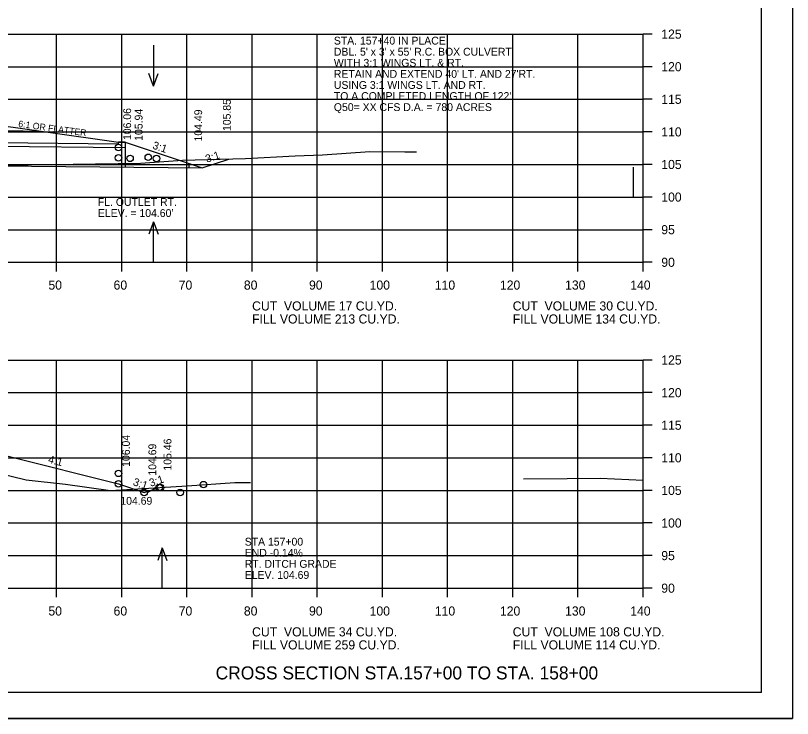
# Model space of a CAD drawing. Extents: x 1175611 to 1176402, y -433344 to -416213.
# Drawn here: x 1175824.7 to 1175943.9, y -428650.1 to -428542.3 of the extents above; entities that cross this region are included whole.
import ezdxf

# ---------------------------------------------------------------- set-up
doc = ezdxf.new("R2010")
doc.units = 0
for name, color, linetype in [('Default', 7, 'Continuous'), ('R_Axis', 7, 'Continuous'), ('R_Axis Annot', 7, 'Continuous'), ('R_Border', 7, 'Continuous'), ('R_Draft', 7, 'Continuous'), ('R_Exist Surface', 7, 'Continuous'), ('R_Fin Surface', 7, 'Continuous'), ('R_Grid', 7, 'Continuous'), ('R_No Plot', 7, 'Continuous'), ('R_Proposed Road', 7, 'Continuous'), ('R_Water', 7, 'Continuous'), ('R_Water Annot', 7, 'Continuous'), ('R_Xsect Elev', 7, 'Continuous'), ('R_Xsect Slope', 7, 'Continuous')]:
    doc.layers.add(name, color=color, linetype=linetype)

msp = doc.modelspace()

# ---------------------------------------------------------------- linework, layer by layer
at = {"layer": 'R_Axis'}
for p, q in [((1175920.97, -428580.11), (1175920.97, -428545.11)), ((1175922.37, -428545.11), (1175920.97, -428545.11)), ((1175922.37, -428550.11), (1175920.97, -428550.11)), ((1175922.37, -428555.11), (1175920.97, -428555.11)), ((1175922.37, -428560.11), (1175920.97, -428560.11)), ((1175922.37, -428565.11), (1175920.97, -428565.11)), ((1175922.37, -428570.11), (1175920.97, -428570.11)), ((1175922.37, -428575.11), (1175920.97, -428575.11)), ((1175640.97, -428580.11), (1175920.97, -428580.11)), ((1175830.97, -428581.51), (1175830.97, -428580.11)), ((1175840.97, -428581.51), (1175840.97, -428580.11)), ((1175850.97, -428581.51), (1175850.97, -428580.11)), ((1175860.97, -428581.51), (1175860.97, -428580.11)), ((1175870.97, -428581.51), (1175870.97, -428580.11)), ((1175880.97, -428581.51), (1175880.97, -428580.11)), ((1175890.97, -428581.51), (1175890.97, -428580.11)), ((1175900.97, -428581.51), (1175900.97, -428580.11)), ((1175910.97, -428581.51), (1175910.97, -428580.11)), ((1175920.97, -428581.51), (1175920.97, -428580.11)), ((1175922.37, -428580.11), (1175920.97, -428580.11)), ((1175920.97, -428630.11), (1175920.97, -428595.11)), ((1175922.37, -428595.11), (1175920.97, -428595.11)), ((1175922.37, -428600.11), (1175920.97, -428600.11)), ((1175922.37, -428605.11), (1175920.97, -428605.11)), ((1175922.37, -428610.11), (1175920.97, -428610.11)), ((1175922.37, -428615.11), (1175920.97, -428615.11)), ((1175922.37, -428620.11), (1175920.97, -428620.11)), ((1175922.37, -428625.11), (1175920.97, -428625.11)), ((1175640.97, -428630.11), (1175920.97, -428630.11)), ((1175830.97, -428631.51), (1175830.97, -428630.11)), ((1175840.97, -428631.51), (1175840.97, -428630.11)), ((1175850.97, -428631.51), (1175850.97, -428630.11)), ((1175860.97, -428631.51), (1175860.97, -428630.11)), ((1175870.97, -428631.51), (1175870.97, -428630.11)), ((1175880.97, -428631.51), (1175880.97, -428630.11)), ((1175890.97, -428631.51), (1175890.97, -428630.11)), ((1175900.97, -428631.51), (1175900.97, -428630.11)), ((1175910.97, -428631.51), (1175910.97, -428630.11)), ((1175920.97, -428631.51), (1175920.97, -428630.11)), ((1175922.37, -428630.11), (1175920.97, -428630.11))]:
    msp.add_line(p, q, dxfattribs=at)
at = {"layer": 'R_Border'}
for q in [(1175939.15, -428440.65), (1175622.97, -428646.11)]:
    msp.add_line((1175939.15, -428646.11), q, dxfattribs=at)
at = {"layer": 'R_Exist Surface'}
for points in [[(1175816.69, -428565.02), (1175824.72, -428565.28), (1175826.6, -428565.16), (1175843.82, -428564.89), (1175850.3, -428564.47), (1175859.95, -428564.19), (1175867.58, -428563.76), (1175871.79, -428563.61), (1175879.06, -428563.11), (1175884.43, -428563.16), (1175885.63, -428563.17), (1175886.18, -428563.17)], [(1175821.45, -428612.3), (1175826.28, -428613.47), (1175832.32, -428614.15), (1175839.22, -428615.12), (1175851.02, -428614.39), (1175858.34, -428613.91), (1175859.27, -428613.91), (1175860.72, -428613.91)], [(1175902.64, -428613.34), (1175909.32, -428613.27), (1175914.38, -428613.22), (1175920.97, -428613.55)]]:
    msp.add_lwpolyline(points, dxfattribs=at)
at = {"layer": 'R_Fin Surface'}
for points in [[(1175705.41, -428563.24), (1175709.37, -428564.56), (1175720.47, -428560.86), (1175721.47, -428560.86), (1175743.47, -428558.58), (1175747.91, -428558.4), (1175749.47, -428558.34), (1175749.99, -428558.33), (1175751.47, -428558.3), (1175773.3, -428557.86), (1175780.97, -428557.71), (1175802.8, -428558.14), (1175810.47, -428558.3), (1175810.99, -428558.31), (1175812.47, -428558.34), (1175816.91, -428558.52), (1175818.47, -428558.58), (1175840.47, -428561.68), (1175841.47, -428561.68), (1175853.33, -428565.63), (1175857.41, -428564.27)], [(1175728.97, -428560.08), (1175749.47, -428559.67), (1175776.9, -428559.12), (1175776.9, -428557.96), (1175780.97, -428557.88), (1175800.02, -428558.26), (1175800.02, -428559.42), (1175812.47, -428559.67), (1175828.51, -428559.99)], [(1175718.22, -428613.36), (1175721.47, -428612.28), (1175735.2, -428609.99), (1175743.47, -428608.61), (1175749.47, -428608.37), (1175751.47, -428608.33), (1175780.97, -428607.74), (1175810.47, -428608.33), (1175812.47, -428608.37), (1175818.47, -428608.61), (1175823.75, -428609.93), (1175840.47, -428614.11), (1175844.42, -428615.42), (1175846.72, -428614.66)]]:
    msp.add_lwpolyline(points, dxfattribs=at)
at = {"layer": 'R_Grid'}
for p, q in [((1175640.97, -428545.11), (1175920.97, -428545.11)), ((1175830.97, -428580.11), (1175830.97, -428545.11)), ((1175840.97, -428580.11), (1175840.97, -428545.11)), ((1175850.97, -428580.11), (1175850.97, -428545.11)), ((1175860.97, -428580.11), (1175860.97, -428545.11)), ((1175870.97, -428580.11), (1175870.97, -428545.11)), ((1175880.97, -428580.11), (1175880.97, -428545.11)), ((1175890.97, -428580.11), (1175890.97, -428545.11)), ((1175900.97, -428580.11), (1175900.97, -428545.11)), ((1175910.97, -428580.11), (1175910.97, -428545.11)), ((1175920.97, -428580.11), (1175920.97, -428545.11)), ((1175640.97, -428550.11), (1175920.97, -428550.11)), ((1175640.97, -428555.11), (1175920.97, -428555.11)), ((1175640.97, -428560.11), (1175920.97, -428560.11)), ((1175640.97, -428565.11), (1175920.97, -428565.11)), ((1175640.97, -428570.11), (1175920.97, -428570.11)), ((1175640.97, -428575.11), (1175920.97, -428575.11)), ((1175640.97, -428580.11), (1175920.97, -428580.11)), ((1175640.97, -428595.11), (1175920.97, -428595.11)), ((1175640.97, -428595.11), (1175920.97, -428595.11)), ((1175830.97, -428630.11), (1175830.97, -428595.11)), ((1175830.97, -428630.11), (1175830.97, -428595.11)), ((1175840.97, -428630.11), (1175840.97, -428595.11)), ((1175840.97, -428630.11), (1175840.97, -428595.11)), ((1175850.97, -428630.11), (1175850.97, -428595.11)), ((1175850.97, -428630.11), (1175850.97, -428595.11)), ((1175860.97, -428630.11), (1175860.97, -428595.11)), ((1175860.97, -428630.11), (1175860.97, -428595.11)), ((1175870.97, -428630.11), (1175870.97, -428595.11)), ((1175870.97, -428630.11), (1175870.97, -428595.11)), ((1175880.97, -428630.11), (1175880.97, -428595.11)), ((1175880.97, -428630.11), (1175880.97, -428595.11)), ((1175890.97, -428630.11), (1175890.97, -428595.11)), ((1175890.97, -428630.11), (1175890.97, -428595.11)), ((1175900.97, -428630.11), (1175900.97, -428595.11)), ((1175900.97, -428630.11), (1175900.97, -428595.11)), ((1175910.97, -428630.11), (1175910.97, -428595.11)), ((1175910.97, -428630.11), (1175910.97, -428595.11)), ((1175920.97, -428630.11), (1175920.97, -428595.11)), ((1175920.97, -428630.11), (1175920.97, -428595.11)), ((1175640.97, -428600.11), (1175920.97, -428600.11)), ((1175640.97, -428600.11), (1175920.97, -428600.11)), ((1175640.97, -428605.11), (1175920.97, -428605.11)), ((1175640.97, -428605.11), (1175920.97, -428605.11)), ((1175640.97, -428610.11), (1175920.97, -428610.11)), ((1175640.97, -428610.11), (1175920.97, -428610.11)), ((1175640.97, -428615.11), (1175920.97, -428615.11)), ((1175640.97, -428615.11), (1175920.97, -428615.11)), ((1175640.97, -428620.11), (1175920.97, -428620.11)), ((1175640.97, -428620.11), (1175920.97, -428620.11)), ((1175640.97, -428625.11), (1175920.97, -428625.11)), ((1175640.97, -428625.11), (1175920.97, -428625.11)), ((1175640.97, -428630.11), (1175920.97, -428630.11)), ((1175640.97, -428630.11), (1175920.97, -428630.11))]:
    msp.add_line(p, q, dxfattribs=at)
at = {"layer": 'R_No Plot'}
for p, q in [((1175919.47, -428565.51), (1175919.47, -428570.11)), ((1175610.57, -428650.09), (1175943.91, -428650.09))]:
    msp.add_line(p, q, dxfattribs=at)
msp.add_lwpolyline([(1175610.57, -428436.76), (1175943.91, -428436.76), (1175943.91, -428650.1), (1175610.57, -428650.1)], close=True, dxfattribs=at)
for centre in [(1175840.47, -428562.49), (1175840.47, -428564.08), (1175842.24, -428564.17), (1175845.04, -428564.01), (1175846.29, -428564.19), (1175840.47, -428612.5), (1175840.47, -428614.11), (1175853.51, -428614.23), (1175844.42, -428615.42), (1175846.72, -428614.66), (1175846.9, -428614.65), (1175846.9, -428614.65), (1175849.92, -428615.42)]:
    msp.add_circle(centre, 0.5, dxfattribs=at)
at = {"layer": 'R_Proposed Road'}
msp.add_line((1175844.85, -428615.42), (1175846.35, -428614.67), dxfattribs=at)
at = {"layer": 'R_Water'}
for p, q in [((1175815.05, -428562.26), (1175841.47, -428562.51)), ((1175815.06, -428561.68), (1175840.47, -428561.92)), ((1175840.47, -428561.92), (1175840.47, -428561.68)), ((1175841.47, -428561.68), (1175840.47, -428561.68)), ((1175841.47, -428561.68), (1175841.47, -428565.51)), ((1175841.47, -428561.68), (1175852.98, -428565.51)), ((1175851.28, -428564.95), (1175851.28, -428565.61)), ((1175815.02, -428565.26), (1175853.33, -428565.63))]:
    msp.add_line(p, q, dxfattribs=at)
at = {"layer": 'R_Water Annot'}
for p, q in [((1175845.83, -428546.79), (1175845.83, -428553.07)), ((1175845.83, -428553.07), (1175845.13, -428551.15)), ((1175845.83, -428553.07), (1175846.53, -428551.15)), ((1175845.83, -428573.9), (1175845.13, -428575.82)), ((1175845.83, -428580.18), (1175845.83, -428573.9)), ((1175845.83, -428573.9), (1175846.53, -428575.82)), ((1175847.18, -428623.94), (1175846.48, -428625.87)), ((1175847.18, -428630.23), (1175847.18, -428623.94)), ((1175847.18, -428623.94), (1175847.88, -428625.87))]:
    msp.add_line(p, q, dxfattribs=at)

# ---------------------------------------------------------------- texts
at = {"layer": 'Default'}
for s, p in [('CUT  VOLUME 17 CU.YD.', (1175860.97, -428587.51)), ('CUT  VOLUME 30 CU.YD.', (1175900.97, -428587.51)), ('FILL VOLUME 213 CU.YD.', (1175860.97, -428589.51)), ('FILL VOLUME 134 CU.YD.', (1175900.97, -428589.51)), ('CUT  VOLUME 34 CU.YD.', (1175860.97, -428637.51)), ('CUT  VOLUME 108 CU.YD.', (1175900.97, -428637.51)), ('FILL VOLUME 259 CU.YD.', (1175860.97, -428639.51)), ('FILL VOLUME 114 CU.YD.', (1175900.97, -428639.51))]:
    msp.add_text(s, height=1.4, dxfattribs=at).set_placement(p)
at = {"layer": 'R_Axis Annot'}
for s, p in [('125', (1175923.77, -428545.81)), ('120', (1175923.77, -428550.81)), ('115', (1175923.77, -428555.81)), ('110', (1175923.77, -428560.81)), ('105', (1175923.77, -428565.81)), ('100', (1175923.77, -428570.81)), ('95', (1175923.77, -428575.81)), ('90', (1175923.77, -428580.81)), ('50', (1175829.71, -428584.31)), ('60', (1175839.71, -428584.31)), ('70', (1175849.71, -428584.31)), ('80', (1175859.71, -428584.31)), ('90', (1175869.71, -428584.31)), ('100', (1175879.01, -428584.31)), ('110', (1175889.01, -428584.31)), ('120', (1175899.01, -428584.31)), ('130', (1175909.01, -428584.31)), ('140', (1175919.01, -428584.31)), ('125', (1175923.77, -428595.81)), ('120', (1175923.77, -428600.81)), ('115', (1175923.77, -428605.81)), ('110', (1175923.77, -428610.81)), ('105', (1175923.77, -428615.81)), ('100', (1175923.77, -428620.81)), ('95', (1175923.77, -428625.81)), ('90', (1175923.77, -428630.81)), ('50', (1175829.71, -428634.31)), ('60', (1175839.71, -428634.31)), ('70', (1175849.71, -428634.31)), ('80', (1175859.71, -428634.31)), ('90', (1175869.71, -428634.31)), ('100', (1175879.01, -428634.31)), ('110', (1175889.01, -428634.31)), ('120', (1175899.01, -428634.31)), ('130', (1175909.01, -428634.31)), ('140', (1175919.01, -428634.31))]:
    msp.add_text(s, height=1.4, dxfattribs=at).set_placement(p)
at = {"layer": 'R_Draft'}
msp.add_text('6:1 OR FLATTER', height=1, rotation=352.135, dxfattribs=at).set_placement((1175825.04, -428559.34))
msp.add_text('CROSS SECTION STA.157+00 TO STA. 158+00', height=2, dxfattribs=at).set_placement((1175855.37, -428644.11))
at = {"layer": 'R_Water Annot'}
for s, p in [('STA. 157+40 IN PLACE', (1175873.52, -428546.71)), ("DBL. 5' x 3' x 55' R.C. BOX CULVERT ", (1175873.52, -428548.41)), ('WITH 3:1 WINGS LT. & RT.', (1175873.52, -428550.11)), ("RETAIN AND EXTEND 40' LT. AND 27'RT.", (1175873.52, -428551.81)), ('USING 3:1 WINGS LT. AND RT.', (1175873.52, -428553.51)), ("TO A COMPLETED LENGTH OF 122'", (1175873.52, -428555.21)), ('Q50= XX CFS D.A. = 780 ACRES', (1175873.52, -428556.91)), ('FL. OUTLET RT.', (1175837.3, -428571.46)), ("ELEV. = 104.60'", (1175837.3, -428573.16)), ('STA 157+00', (1175859.84, -428623.58)), ('END -0.14%', (1175859.84, -428625.28)), ('RT. DITCH GRADE', (1175859.84, -428626.98)), ('ELEV. 104.69', (1175859.84, -428628.68))]:
    msp.add_text(s, height=1.2, dxfattribs=at).set_placement(p)
at = {"layer": 'R_Xsect Elev'}
for s, p in [('105.85', (1175857.7, -428559.98)), ('106.06', (1175842.4, -428561.36)), ('105.94', (1175844.16, -428561.48)), ('104.49', (1175853.3, -428561.58)), ('106.04', (1175842.21, -428611.5)), ('104.69', (1175846.26, -428612.85)), ('105.46', (1175848.59, -428612.07))]:
    msp.add_text(s, height=1.2, rotation=90, dxfattribs=at).set_placement(p)
msp.add_text('104.69', height=1.2, dxfattribs=at).set_placement((1175840.75, -428617.31))
at = {"layer": 'R_Xsect Slope'}
for s, rotation, p in [('3:1', 341.5651, (1175845.59, -428562.65)), ('3:1', 18.4349, (1175854.03, -428564.85)), ('4:1', 345.9638, (1175829.59, -428610.87)), ('3:1', 18.4349, (1175845.41, -428614.57)), ('3:1', 341.5651, (1175842.6, -428614.29))]:
    msp.add_text(s, height=1.2, rotation=rotation, dxfattribs=at).set_placement(p)

doc.saveas('drawing.dxf')
